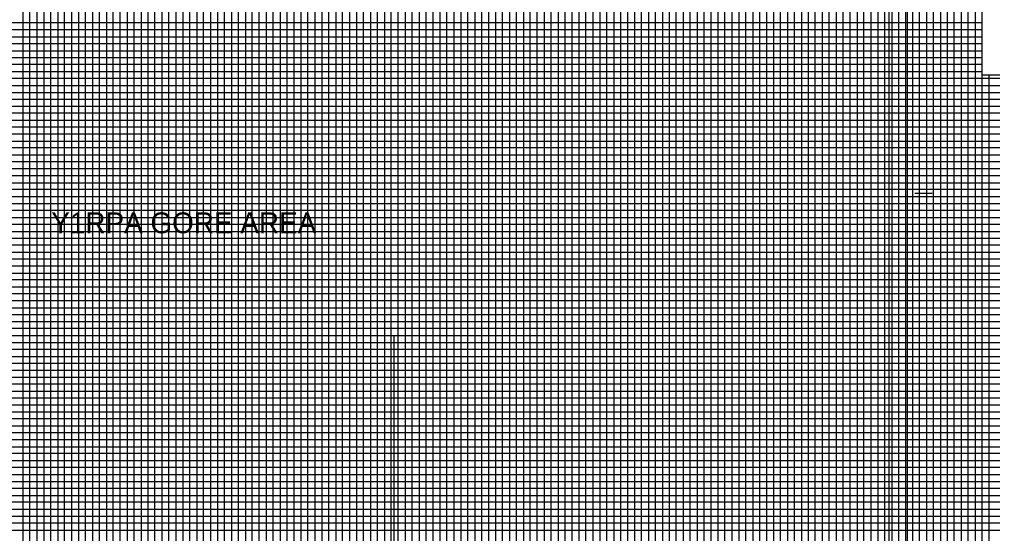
# Model space of a CAD drawing. Extents: x 2345490 to 2436403, y 465165 to 573888.
# Drawn here: x 2412853 to 2413553, y 545413 to 545783 of the extents above; entities that cross this region are included whole.
import ezdxf

# ---------------------------------------------------------------- set-up
doc = ezdxf.new("R2010")
doc.units = 0
for name, color, linetype in [('Old_Level_40', 7, 'Continuous'), ('Old_Level_41', 7, 'Continuous'), ('Old_Level_42', 7, 'Continuous'), ('Old_Level_43', 7, 'Continuous'), ('Old_Level_50', 7, 'Continuous'), ('Old_Level_51', 7, 'Continuous'), ('Old_Level_63', 7, 'Continuous')]:
    doc.layers.add(name, color=color, linetype=linetype)

msp = doc.modelspace()

# ---------------------------------------------------------------- linework, layer by layer
at = {"layer": 'Old_Level_40'}
msp.add_lwpolyline([(2413545.275, 545855.47975), (2413645.325, 545855.47975), (2413645.325, 545742.97975), (2413545.275, 545742.97975)], close=True, dxfattribs=at)
at = {"layer": 'Old_Level_41'}
msp.add_line((2413496.825, 545658.02975), (2413509.325, 545658.02975), dxfattribs=at)
for points in [[(2412870.325, 545880.52975), (2412870.325, 544855.52975), (2412920.325, 544855.52975), (2412920.325, 545880.52975)], [(2412895.325, 545880.52975), (2412895.325, 544855.52975), (2412945.325, 544855.52975), (2412945.325, 545880.52975)], [(2412970.325, 545880.52975), (2412970.325, 544855.52975), (2413020.325, 544855.52975), (2413020.325, 545880.52975)], [(2412995.325, 545880.52975), (2412995.325, 544855.52975), (2413045.325, 544855.52975), (2413045.325, 545880.52975)], [(2413070.325, 545880.52975), (2413070.325, 544855.52975), (2413120.325, 544855.52975), (2413120.325, 545880.52975)], [(2413095.325, 545880.52975), (2413095.325, 544855.52975), (2413145.325, 544855.52975), (2413145.325, 545880.52975)], [(2413170.325, 545880.52975), (2413170.325, 544855.52975), (2413220.325, 544855.52975), (2413220.325, 545880.52975)], [(2413195.325, 545880.52975), (2413195.325, 544855.52975), (2413245.325, 544855.52975), (2413245.325, 545880.52975)], [(2413270.325, 545880.52975), (2413270.325, 544855.52975), (2413320.325, 544855.52975), (2413320.325, 545880.52975)], [(2413295.325, 545880.52975), (2413295.325, 544855.52975), (2413345.325, 544855.52975), (2413345.325, 545880.52975)], [(2413370.325, 545880.52975), (2413370.325, 544855.52975), (2413420.325, 544855.52975), (2413420.325, 545880.52975)], [(2413395.325, 545880.52975), (2413395.325, 544855.52975), (2413445.325, 544855.52975), (2413445.325, 545880.52975)], [(2413470.325, 545880.52975), (2413470.325, 544855.52975), (2413520.325, 544855.52975), (2413520.325, 545880.52975)], [(2413495.325, 545880.52975), (2413495.325, 544855.52975), (2413545.325, 544855.52975), (2413545.325, 545880.52975)], [(2413545.275, 545780.52975), (2412245.325, 545780.52975), (2412245.325, 545730.47975), (2413745.325, 545730.47975)], [(2413745.325, 545705.52975), (2412245.325, 545705.52975), (2412245.325, 545755.52975), (2413545.275, 545755.52975)], [(2413745.325, 545680.52975), (2412245.325, 545680.52975), (2412245.325, 545630.52975), (2413745.325, 545630.52975)], [(2413745.325, 545605.52975), (2412245.325, 545605.52975), (2412245.325, 545655.52975), (2413745.325, 545655.52975)], [(2413745.325, 545580.52975), (2412245.325, 545580.52975), (2412245.325, 545530.52975), (2413745.325, 545530.52975)], [(2413745.325, 545480.52975), (2412245.325, 545480.52975), (2412245.325, 545430.52975), (2413745.325, 545430.52975)]]:
    msp.add_lwpolyline(points, dxfattribs=at)
at = {"layer": 'Old_Level_42'}
for points in [[(2413745.325, 545505.52975), (2412245.325, 545505.52975), (2412245.325, 545555.52975), (2413745.325, 545555.52975)], [(2413745.325, 545405.52975), (2412245.325, 545405.52975), (2412245.325, 545455.52975), (2413745.325, 545455.52975)]]:
    msp.add_lwpolyline(points, dxfattribs=at)
at = {"layer": 'Old_Level_43'}
for p, q in [((2413695.325, 545700.52975), (2412295.325, 545700.52975)), ((2412295.325, 545695.52975), (2413695.325, 545695.52975)), ((2413695.325, 545675.52975), (2412295.325, 545675.52975))]:
    msp.add_line(p, q, dxfattribs=at)
for points in [[(2412855.325, 545880.52975), (2412855.325, 544855.52975), (2412855.325, 544855.52975), (2412860.325, 544855.52975), (2412860.325, 545880.52975)], [(2412865.325, 545880.52975), (2412865.325, 544855.52975), (2412875.325, 544855.52975), (2412875.325, 545880.52975)], [(2412880.325, 545880.52975), (2412880.325, 544855.52975), (2412885.325, 544855.52975), (2412885.325, 545880.52975)], [(2412890.325, 545880.52975), (2412890.325, 544855.52975), (2412900.325, 544855.52975), (2412900.325, 545880.52975)], [(2412905.325, 545880.52975), (2412905.325, 544855.52975), (2412910.325, 544855.52975), (2412910.325, 545880.52975)], [(2412915.325, 545880.52975), (2412915.325, 544855.52975), (2412925.325, 544855.52975), (2412925.325, 545880.52975)], [(2412930.325, 545880.52975), (2412930.325, 544855.52975), (2412935.325, 544855.52975), (2412935.325, 545880.52975)], [(2412940.325, 545880.52975), (2412940.325, 544855.52975), (2412950.325, 544855.52975), (2412950.325, 545880.52975)], [(2412955.325, 545880.52975), (2412955.325, 544855.52975), (2412960.325, 544855.52975), (2412960.325, 545880.52975)], [(2412965.325, 545880.52975), (2412965.325, 544855.52975), (2412975.325, 544855.52975), (2412975.325, 545880.52975)], [(2412980.325, 545880.52975), (2412980.325, 544855.52975), (2412985.325, 544855.52975), (2412985.325, 545880.52975)], [(2412990.325, 545880.52975), (2412990.325, 544855.52975), (2413000.325, 544855.52975), (2413000.325, 545880.52975)], [(2413005.325, 545880.52975), (2413005.325, 544855.52975)], [(2413005.325, 544855.52975), (2413010.325, 544855.52975), (2413010.325, 545879.92975)], [(2413015.325, 545879.92975), (2413015.325, 544855.52975), (2413025.325, 544855.52975), (2413025.325, 545880.52975)], [(2413030.325, 545880.52975), (2413030.325, 544855.52975), (2413035.325, 544855.52975), (2413035.325, 545880.52975)], [(2413040.325, 545880.52975), (2413040.325, 544855.52975), (2413050.325, 544855.52975), (2413050.325, 545880.52975)], [(2413055.325, 545880.52975), (2413055.325, 544855.52975), (2413060.325, 544855.52975), (2413060.325, 545880.52975)], [(2413065.325, 545880.52975), (2413065.325, 544855.52975), (2413075.325, 544855.52975), (2413075.325, 545880.52975)], [(2413080.325, 545880.52975), (2413080.325, 544855.52975), (2413085.325, 544855.52975), (2413085.325, 545880.52975)], [(2413090.325, 545880.52975), (2413090.325, 544855.52975), (2413100.325, 544855.52975), (2413100.325, 545880.52975)], [(2413105.325, 545880.52975), (2413105.325, 544855.52975), (2413110.325, 544855.52975), (2413110.325, 545880.52975)], [(2413115.325, 545880.52975), (2413115.325, 544855.52975), (2413125.325, 544855.52975), (2413125.325, 545880.52975)], [(2413130.325, 545880.52975), (2413130.325, 544855.52975), (2413135.325, 544855.52975), (2413135.325, 545880.52975)], [(2413140.325, 545880.52975), (2413140.325, 544855.52975), (2413150.325, 544855.52975), (2413150.325, 545880.52975)], [(2413155.325, 545880.52975), (2413155.325, 544855.52975), (2413160.325, 544855.52975), (2413160.325, 545880.52975)], [(2413165.325, 545880.52975), (2413165.325, 544855.52975), (2413175.325, 544855.52975), (2413175.325, 545880.52975)], [(2413180.325, 545880.52975), (2413180.325, 544855.52975), (2413185.325, 544855.52975), (2413185.325, 545880.52975)], [(2413190.325, 545880.52975), (2413190.325, 544855.52975), (2413200.325, 544855.52975), (2413200.325, 545880.52975)], [(2413205.325, 545880.52975), (2413205.325, 544855.52975), (2413210.325, 544855.52975), (2413210.325, 545880.52975)], [(2413215.325, 545880.52975), (2413215.325, 544855.52975), (2413225.325, 544855.52975), (2413225.325, 545880.52975)], [(2413230.325, 545880.52975), (2413230.325, 544855.52975), (2413235.325, 544855.52975), (2413235.325, 545880.52975)], [(2413240.325, 545880.52975), (2413240.325, 544855.52975), (2413250.325, 544855.52975), (2413250.325, 545880.52975)], [(2413255.325, 545880.52975), (2413255.325, 544855.52975), (2413260.325, 544855.52975), (2413260.325, 545880.52975)], [(2413265.325, 545880.52975), (2413265.325, 544855.52975), (2413275.325, 544855.52975), (2413275.325, 545880.52975)], [(2413280.325, 545880.52975), (2413280.325, 544855.52975), (2413285.325, 544855.52975), (2413285.325, 545880.52975)], [(2413290.325, 545880.52975), (2413290.325, 544855.52975), (2413300.325, 544855.52975), (2413300.325, 545880.52975)], [(2413305.325, 545880.52975), (2413305.325, 544855.52975), (2413310.325, 544855.52975), (2413310.325, 545880.52975)], [(2413315.325, 545880.52975), (2413315.325, 544855.52975)], [(2413315.325, 544855.52975), (2413325.325, 544855.52975), (2413325.325, 545880.52975)], [(2413330.325, 545880.52975), (2413330.325, 544855.52975), (2413335.325, 544855.52975), (2413335.325, 545880.52975)], [(2413340.325, 545880.52975), (2413340.325, 544855.52975), (2413350.325, 544855.52975), (2413350.325, 545880.52975)], [(2413355.325, 545880.52975), (2413355.325, 544855.52975), (2413360.325, 544855.52975), (2413360.325, 545880.52975)], [(2413365.325, 545880.52975), (2413365.325, 544855.52975), (2413375.325, 544855.52975), (2413375.325, 545880.52975)], [(2413380.325, 545880.52975), (2413380.325, 544855.52975), (2413385.325, 544855.52975), (2413385.325, 545880.52975)], [(2413390.325, 545880.52975), (2413390.325, 544855.52975), (2413400.325, 544855.52975), (2413400.325, 545880.52975)], [(2413405.325, 545880.52975), (2413405.325, 544855.52975), (2413410.325, 544855.52975), (2413410.325, 545880.52975)], [(2413415.325, 545880.52975), (2413415.325, 544855.52975), (2413425.325, 544855.52975), (2413425.325, 545880.52975)], [(2413430.325, 545880.52975), (2413430.325, 544855.52975), (2413435.325, 544855.52975), (2413435.325, 545880.52975)], [(2413440.325, 545880.52975), (2413440.325, 544855.52975), (2413450.325, 544855.52975), (2413450.325, 545880.52975)], [(2413455.325, 545880.52975), (2413455.325, 544855.52975), (2413460.325, 544855.52975), (2413460.325, 545880.52975)], [(2413465.325, 545880.52975), (2413465.325, 544855.52975), (2413475.325, 544855.52975), (2413475.325, 545880.52975)], [(2413480.325, 545880.52975), (2413480.325, 544855.52975), (2413485.325, 544855.52975), (2413485.325, 545880.52975)], [(2413490.325, 545880.52975), (2413490.325, 544855.52975), (2413500.325, 544855.52975), (2413500.325, 545880.52975)], [(2413505.325, 545880.52975), (2413505.325, 544855.52975), (2413510.325, 544855.52975), (2413510.325, 545880.52975)], [(2413515.325, 545880.52975), (2413515.325, 544855.52975), (2413525.325, 544855.52975), (2413525.325, 545880.52975)], [(2413530.325, 545880.52975), (2413530.325, 544855.52975), (2413535.325, 544855.52975), (2413535.325, 545880.52975)], [(2413540.325, 545880.52975), (2413540.325, 544855.52975), (2413550.325, 544855.52975), (2413550.325, 545742.97975)], [(2413545.275, 545775.52975), (2412295.325, 545775.52975), (2412295.325, 545770.52975), (2413545.275, 545770.52975)], [(2413545.275, 545765.52975), (2412295.325, 545765.52975), (2412295.325, 545760.52975), (2413545.275, 545760.52975)], [(2413545.275, 545750.52975), (2412295.325, 545750.52975), (2412295.325, 545745.52975), (2413545.275, 545745.52975)], [(2413695.325, 545740.52975), (2412295.325, 545740.52975), (2412295.325, 545740.52975), (2412295.325, 545720.52975), (2413695.325, 545720.52975)], [(2412295.325, 545735.52975), (2413695.325, 545735.52975)], [(2413695.325, 545725.52975), (2412295.325, 545725.52975)], [(2413695.325, 545715.52975), (2412295.325, 545715.52975), (2412295.325, 545710.52975), (2413695.325, 545710.52975)], [(2413695.325, 545690.52975), (2412295.325, 545690.52975), (2412295.325, 545685.52975), (2413695.325, 545685.52975)], [(2413695.325, 545670.52975), (2412295.325, 545670.52975), (2412295.325, 545665.52975), (2413695.325, 545665.52975)], [(2413695.325, 545660.52975), (2412295.325, 545660.52975)], [(2412295.325, 545650.52975), (2413695.325, 545650.52975)], [(2413695.325, 545645.52975), (2412295.325, 545645.52975), (2412295.325, 545640.52975), (2413695.325, 545640.52975)], [(2413695.325, 545635.52975), (2412295.325, 545635.52975), (2412295.325, 545625.52975), (2413695.325, 545625.52975)], [(2413695.325, 545620.52975), (2412295.325, 545620.52975), (2412295.325, 545615.52975), (2413695.325, 545615.52975)], [(2413695.325, 545610.52975), (2412295.325, 545610.52975), (2412295.325, 545600.52975), (2413695.325, 545600.52975)], [(2413695.325, 545595.52975), (2412295.325, 545595.52975), (2412295.325, 545590.52975), (2413695.325, 545590.52975)], [(2413695.325, 545585.52975), (2412295.325, 545585.52975), (2412295.325, 545575.52975), (2413695.325, 545575.52975)], [(2413695.325, 545570.52975), (2412295.325, 545570.52975), (2412295.325, 545565.52975), (2413695.325, 545565.52975)], [(2413695.325, 545560.52975), (2412295.325, 545560.52975), (2412295.325, 545550.52975), (2413695.325, 545550.52975)], [(2413695.325, 545545.52975), (2412295.325, 545545.52975), (2412295.325, 545540.52975), (2413695.325, 545540.52975)], [(2413695.325, 545535.52975), (2412295.325, 545535.52975), (2412295.325, 545525.52975), (2413695.325, 545525.52975)], [(2413695.325, 545520.52975), (2412295.325, 545520.52975), (2412295.325, 545515.52975), (2413695.325, 545515.52975)], [(2413695.325, 545510.52975), (2412295.325, 545510.52975), (2412295.325, 545500.52975), (2413695.325, 545500.52975)], [(2413695.325, 545495.52975), (2412295.325, 545495.52975), (2412295.325, 545490.52975), (2413695.325, 545490.52975)], [(2413695.325, 545485.52975), (2412295.325, 545485.52975), (2412295.325, 545475.52975), (2413695.325, 545475.52975)], [(2413695.325, 545470.52975), (2412295.325, 545470.52975), (2412295.325, 545465.52975), (2413695.325, 545465.52975)], [(2413695.325, 545460.52975), (2412295.325, 545460.52975), (2412295.325, 545450.52975), (2413695.325, 545450.52975)], [(2413695.325, 545445.52975), (2412295.325, 545445.52975), (2412295.325, 545440.52975), (2413695.325, 545440.52975)], [(2413695.325, 545435.52975), (2412295.325, 545435.52975), (2412295.325, 545425.52975), (2413695.325, 545425.52975)], [(2413695.325, 545420.52975), (2412295.325, 545420.52975), (2412295.325, 545415.52975), (2413695.325, 545415.52975)]]:
    msp.add_lwpolyline(points, dxfattribs=at)
at = {"layer": 'Old_Level_50'}
msp.add_lwpolyline([(2415157.825, 545883.07975), (2413491.325, 545883.07975), (2413491.325, 544827.97975), (2415157.825, 544827.97975)], close=True, dxfattribs=at)
at = {"layer": 'Old_Level_51'}
msp.add_lwpolyline([(2415162.325, 545905.52975), (2413478.325, 545905.52975), (2413478.325, 544805.52975), (2415162.325, 544805.52975)], close=True, dxfattribs=at)
at = {"layer": 'Old_Level_63'}
msp.add_line((2413122.325, 545155.52975), (2413122.325, 545555.3155), dxfattribs=at)

# ---------------------------------------------------------------- texts
msp.add_text('Y1RPA GORE AREA', height=15, dxfattribs=at).set_placement((2412875.70175, 545629.16075))

doc.saveas('drawing.dxf')
